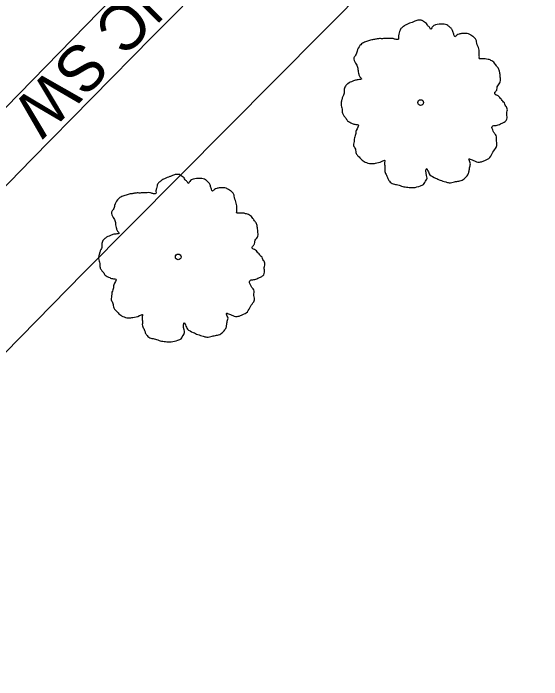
# Model space of a CAD drawing. Extents: x 2004847 to 2009016, y 1134161 to 1140101.
# Drawn here: x 2008298.8 to 2008344.8, y 1139479.2 to 1139537.2 of the extents above; entities that cross this region are included whole.
import ezdxf

# ---------------------------------------------------------------- set-up
doc = ezdxf.new("R2010")
doc.units = 0
for name, color, linetype in [('RD_EX_Conc', 7, 'Continuous'), ('RD_EX_DR_Inlet_txCode', 7, 'Continuous'), ('RD_EX_VEG', 7, 'Continuous'), ('RD_Sketch3', 7, 'Continuous')]:
    doc.layers.add(name, color=color, linetype=linetype)

msp = doc.modelspace()

# ---------------------------------------------------------------- linework, layer by layer
at = {"layer": 'RD_EX_Conc'}
for points in [[(2008321.411, 1139545.804), (2008310.877, 1139535.196), (2008300.368, 1139524.489), (2008289.885, 1139513.771), (2008279.393, 1139503.086), (2008268.931, 1139492.374), (2008258.431, 1139481.764), (2008248.004, 1139471.024), (2008237.636, 1139460.225), (2008227.509, 1139449.571), (2008217.402, 1139438.786), (2008207.395, 1139427.906), (2008202.961, 1139423.051), (2008201.333, 1139421.68), (2008198.959, 1139420.07), (2008190.968, 1139414.867), (2008184.164, 1139410.721), (2008181.158, 1139407.25), (2008177.744, 1139401.91), (2008173.509, 1139394.642), (2008169.621, 1139389.646)], [(2008307.425, 1139538.568), (2008296.932, 1139527.849), (2008286.451, 1139517.133), (2008275.958, 1139506.447), (2008265.496, 1139495.734), (2008254.989, 1139485.117), (2008244.551, 1139474.384), (2008234.182, 1139463.585), (2008224.01, 1139452.902), (2008213.877, 1139442.09), (2008203.845, 1139431.182), (2008199.336, 1139426.21), (2008198.333, 1139425.289), (2008196.183, 1139423.915), (2008188.705, 1139419.127), (2008180.391, 1139413.694), (2008176.664, 1139409.868)]]:
    msp.add_lwpolyline(points, dxfattribs=at)
at = {"layer": 'RD_EX_VEG'}
msp.add_lwpolyline([(2008203.453, 1139394.864), (2008204.179, 1139411.342), (2008234.391, 1139443.828), (2008269.155, 1139478.185), (2008304.9, 1139514.624), (2008338.337, 1139548.317), (2008373.674, 1139581.356), (2008403.412, 1139605.514), (2008431.878, 1139620.757), (2008464.924, 1139649.942)], dxfattribs=at)
for centre, radius in [((2008334.276, 1139529.455), 0.25), ((2008334.263, 1139529.436), 0.0001), ((2008313.143, 1139516.014), 0.25), ((2008313.13, 1139515.995), 0.0001)]:
    msp.add_circle(centre, radius, dxfattribs=at)
for points in [[(2008334.408, 1139536.622), (2008334.108, 1139536.647), (2008333.783, 1139536.547), (2008333.533, 1139536.447), (2008333.308, 1139536.372), (2008333.084, 1139536.272), (2008332.784, 1139536.098), (2008332.559, 1139535.898), (2008332.434, 1139535.648), (2008332.384, 1139535.423), (2008332.334, 1139535.148), (2008332.334, 1139534.973), (2008332.209, 1139534.948), (2008332.059, 1139534.973), (2008331.809, 1139535.048), (2008331.559, 1139535.048), (2008331.309, 1139535.048), (2008330.959, 1139535.023), (2008330.61, 1139535.023), (2008330.335, 1139534.973), (2008330.01, 1139534.923), (2008329.635, 1139534.798), (2008329.285, 1139534.673), (2008328.985, 1139534.423), (2008328.735, 1139533.948), (2008328.61, 1139533.599), (2008328.461, 1139533.349), (2008328.61, 1139532.899), (2008328.785, 1139532.549), (2008328.81, 1139532.349), (2008328.885, 1139531.924), (2008328.985, 1139531.699), (2008329.11, 1139531.499), (2008329.035, 1139531.475), (2008328.66, 1139531.425), (2008328.361, 1139531.325), (2008327.936, 1139531.1), (2008327.711, 1139530.875), (2008327.611, 1139530.55), (2008327.586, 1139530.2), (2008327.486, 1139530), (2008327.411, 1139529.725), (2008327.386, 1139529.65), (2008327.336, 1139529.325), (2008327.436, 1139528.876), (2008327.461, 1139528.526), (2008327.586, 1139528.301), (2008327.736, 1139528.126), (2008327.911, 1139527.876), (2008328.311, 1139527.651), (2008328.635, 1139527.551), (2008328.835, 1139527.526), (2008328.66, 1139527.026), (2008328.61, 1139526.677), (2008328.486, 1139526.277), (2008328.486, 1139526.202), (2008328.436, 1139525.727), (2008328.585, 1139525.402), (2008328.66, 1139525.027), (2008328.835, 1139524.802), (2008329.11, 1139524.503), (2008329.435, 1139524.278), (2008329.935, 1139524.153), (2008330.335, 1139524.178), (2008330.91, 1139524.353), (2008331.159, 1139524.428), (2008331.134, 1139524.253), (2008331.159, 1139523.878), (2008331.159, 1139523.453), (2008331.309, 1139523.128), (2008331.409, 1139522.853), (2008331.559, 1139522.603), (2008331.884, 1139522.379), (2008332.284, 1139522.304), (2008332.709, 1139522.154), (2008333.159, 1139522.079), (2008333.658, 1139522.054), (2008334.258, 1139522.204), (2008334.533, 1139522.329), (2008334.633, 1139522.503), (2008334.833, 1139522.878), (2008334.783, 1139523.103), (2008334.808, 1139523.703), (2008334.908, 1139523.528), (2008335.083, 1139523.178), (2008335.582, 1139522.878), (2008335.982, 1139522.703), (2008336.457, 1139522.553), (2008336.757, 1139522.478), (2008337.232, 1139522.553), (2008337.607, 1139522.628), (2008337.981, 1139522.753), (2008338.281, 1139523.028), (2008338.456, 1139523.303), (2008338.506, 1139523.578), (2008338.581, 1139523.953), (2008338.631, 1139524.128)], [(2008338.631, 1139524.128), (2008338.556, 1139524.303), (2008338.506, 1139524.553), (2008338.581, 1139524.528), (2008338.756, 1139524.478), (2008339.031, 1139524.353), (2008339.256, 1139524.278), (2008339.581, 1139524.303), (2008339.856, 1139524.403), (2008340.305, 1139524.678), (2008340.58, 1139525.152), (2008340.855, 1139525.552), (2008340.93, 1139525.877), (2008340.88, 1139526.102), (2008340.855, 1139526.602), (2008340.655, 1139526.852), (2008340.605, 1139526.976), (2008340.505, 1139527.376), (2008340.58, 1139527.426), (2008340.855, 1139527.476), (2008341.23, 1139527.601), (2008341.505, 1139527.726), (2008341.73, 1139527.901), (2008341.805, 1139528.126), (2008341.78, 1139528.526), (2008341.83, 1139528.926), (2008341.755, 1139529.076), (2008341.655, 1139529.225), (2008341.58, 1139529.425), (2008341.43, 1139529.575), (2008341.33, 1139529.725), (2008341.23, 1139529.825), (2008341.105, 1139529.975), (2008340.93, 1139530.1), (2008340.78, 1139530.15), (2008340.73, 1139530.3), (2008340.88, 1139530.5), (2008340.93, 1139530.6), (2008340.955, 1139530.825), (2008341.18, 1139531.175), (2008341.23, 1139531.574), (2008341.18, 1139531.999), (2008341.13, 1139532.274), (2008340.98, 1139532.549), (2008340.78, 1139532.799), (2008340.655, 1139532.974), (2008340.48, 1139533.099), (2008340.155, 1139533.224), (2008339.906, 1139533.274), (2008339.556, 1139533.274), (2008339.356, 1139533.324), (2008339.381, 1139533.374), (2008339.381, 1139533.524), (2008339.381, 1139533.799), (2008339.306, 1139534.248), (2008339.156, 1139534.748), (2008339.156, 1139534.773), (2008339.056, 1139535.023), (2008338.831, 1139535.223), (2008338.656, 1139535.323), (2008338.456, 1139535.448), (2008338.206, 1139535.473), (2008337.906, 1139535.473), (2008337.632, 1139535.423), (2008337.432, 1139535.323), (2008337.257, 1139535.198), (2008337.182, 1139535.348), (2008337.082, 1139535.648), (2008337.032, 1139535.798), (2008336.882, 1139535.973), (2008336.657, 1139536.172), (2008336.207, 1139536.297), (2008335.582, 1139536.222), (2008335.283, 1139536.023), (2008335.133, 1139535.848), (2008335.083, 1139535.973), (2008334.883, 1139536.172), (2008334.783, 1139536.347), (2008334.608, 1139536.472), (2008334.458, 1139536.572), (2008334.358, 1139536.622)], [(2008313.275, 1139523.181), (2008312.975, 1139523.206), (2008312.65, 1139523.106), (2008312.4, 1139523.006), (2008312.175, 1139522.931), (2008311.951, 1139522.831), (2008311.651, 1139522.657), (2008311.426, 1139522.457), (2008311.301, 1139522.207), (2008311.251, 1139521.982), (2008311.201, 1139521.707), (2008311.201, 1139521.532), (2008311.076, 1139521.507), (2008310.926, 1139521.532), (2008310.676, 1139521.607), (2008310.426, 1139521.607), (2008310.176, 1139521.607), (2008309.826, 1139521.582), (2008309.477, 1139521.582), (2008309.202, 1139521.532), (2008308.877, 1139521.482), (2008308.502, 1139521.357), (2008308.152, 1139521.232), (2008307.852, 1139520.982), (2008307.602, 1139520.507), (2008307.477, 1139520.158), (2008307.328, 1139519.908), (2008307.477, 1139519.458), (2008307.652, 1139519.108), (2008307.677, 1139518.908), (2008307.752, 1139518.483), (2008307.852, 1139518.258), (2008307.977, 1139518.058), (2008307.902, 1139518.034), (2008307.527, 1139517.984), (2008307.228, 1139517.884), (2008306.803, 1139517.659), (2008306.578, 1139517.434), (2008306.478, 1139517.109), (2008306.453, 1139516.759), (2008306.353, 1139516.559), (2008306.278, 1139516.284), (2008306.253, 1139516.209), (2008306.203, 1139515.884), (2008306.303, 1139515.435), (2008306.328, 1139515.085), (2008306.453, 1139514.86), (2008306.603, 1139514.685), (2008306.778, 1139514.435), (2008307.178, 1139514.21), (2008307.502, 1139514.11), (2008307.702, 1139514.085), (2008307.527, 1139513.585), (2008307.477, 1139513.236), (2008307.353, 1139512.836), (2008307.353, 1139512.761), (2008307.303, 1139512.286), (2008307.452, 1139511.961), (2008307.527, 1139511.586), (2008307.702, 1139511.361), (2008307.977, 1139511.062), (2008308.302, 1139510.837), (2008308.802, 1139510.712), (2008309.202, 1139510.737), (2008309.777, 1139510.912), (2008310.026, 1139510.987), (2008310.001, 1139510.812), (2008310.026, 1139510.437), (2008310.026, 1139510.012), (2008310.176, 1139509.687), (2008310.276, 1139509.412), (2008310.426, 1139509.162), (2008310.751, 1139508.938), (2008311.151, 1139508.863), (2008311.576, 1139508.713), (2008312.026, 1139508.638), (2008312.525, 1139508.613), (2008313.125, 1139508.763), (2008313.4, 1139508.888), (2008313.5, 1139509.062), (2008313.7, 1139509.437), (2008313.65, 1139509.662), (2008313.675, 1139510.262), (2008313.775, 1139510.087), (2008313.95, 1139509.737), (2008314.449, 1139509.437), (2008314.849, 1139509.262), (2008315.324, 1139509.112), (2008315.624, 1139509.037), (2008316.099, 1139509.112), (2008316.474, 1139509.187), (2008316.848, 1139509.312), (2008317.148, 1139509.587), (2008317.323, 1139509.862), (2008317.373, 1139510.137), (2008317.448, 1139510.512), (2008317.498, 1139510.687)], [(2008317.498, 1139510.687), (2008317.423, 1139510.862), (2008317.373, 1139511.112), (2008317.448, 1139511.087), (2008317.623, 1139511.037), (2008317.898, 1139510.912), (2008318.123, 1139510.837), (2008318.448, 1139510.862), (2008318.723, 1139510.962), (2008319.172, 1139511.237), (2008319.447, 1139511.711), (2008319.722, 1139512.111), (2008319.797, 1139512.436), (2008319.747, 1139512.661), (2008319.722, 1139513.161), (2008319.522, 1139513.411), (2008319.472, 1139513.535), (2008319.372, 1139513.935), (2008319.447, 1139513.985), (2008319.722, 1139514.035), (2008320.097, 1139514.16), (2008320.372, 1139514.285), (2008320.597, 1139514.46), (2008320.672, 1139514.685), (2008320.647, 1139515.085), (2008320.697, 1139515.485), (2008320.622, 1139515.635), (2008320.522, 1139515.784), (2008320.447, 1139515.984), (2008320.297, 1139516.134), (2008320.197, 1139516.284), (2008320.097, 1139516.384), (2008319.972, 1139516.534), (2008319.797, 1139516.659), (2008319.647, 1139516.709), (2008319.597, 1139516.859), (2008319.747, 1139517.059), (2008319.797, 1139517.159), (2008319.822, 1139517.384), (2008320.047, 1139517.734), (2008320.097, 1139518.133), (2008320.047, 1139518.558), (2008319.997, 1139518.833), (2008319.847, 1139519.108), (2008319.647, 1139519.358), (2008319.522, 1139519.533), (2008319.347, 1139519.658), (2008319.022, 1139519.783), (2008318.773, 1139519.833), (2008318.423, 1139519.833), (2008318.223, 1139519.883), (2008318.248, 1139519.933), (2008318.248, 1139520.083), (2008318.248, 1139520.358), (2008318.173, 1139520.807), (2008318.023, 1139521.307), (2008318.023, 1139521.332), (2008317.923, 1139521.582), (2008317.698, 1139521.782), (2008317.523, 1139521.882), (2008317.323, 1139522.007), (2008317.073, 1139522.032), (2008316.773, 1139522.032), (2008316.499, 1139521.982), (2008316.299, 1139521.882), (2008316.124, 1139521.757), (2008316.049, 1139521.907), (2008315.949, 1139522.207), (2008315.899, 1139522.357), (2008315.749, 1139522.532), (2008315.524, 1139522.731), (2008315.074, 1139522.856), (2008314.449, 1139522.781), (2008314.15, 1139522.582), (2008314, 1139522.407), (2008313.95, 1139522.532), (2008313.75, 1139522.731), (2008313.65, 1139522.906), (2008313.475, 1139523.031), (2008313.325, 1139523.131), (2008313.225, 1139523.181)]]:
    msp.add_spline(points, degree=3, dxfattribs=at)

# ---------------------------------------------------------------- texts
at = {"layer": 'RD_EX_DR_Inlet_txCode'}
for s, p in [("TOP=574.98'", (2008290.914, 1139487.885)), ("BOTTOM OF BOX = 570.78'", (2008286.39, 1139486.132))]:
    msp.add_text(s, height=4.00001, rotation=289.44941, dxfattribs=at).set_placement(p)
at = {"layer": 'RD_Sketch3'}
msp.add_text('CONC SW', height=4, rotation=225.17466, dxfattribs=at).set_placement((2008316.71, 1139547.354))

doc.saveas('drawing.dxf')
